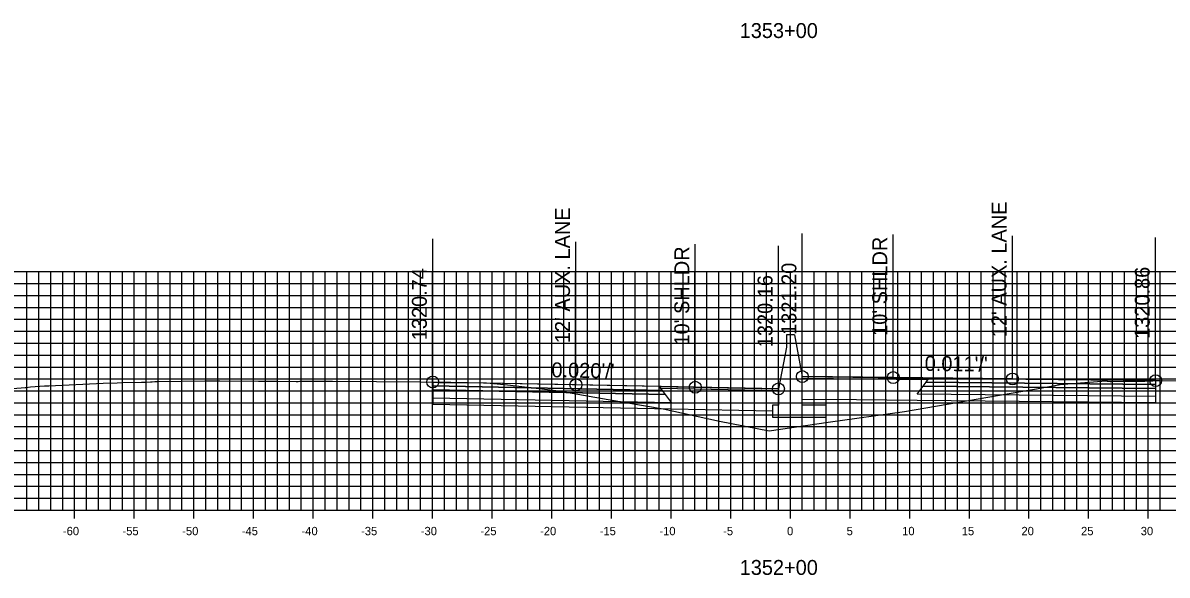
# Model space of a CAD drawing. Extents: x 674939 to 678919, y 750652 to 765176.
# Drawn here: x 678674.2 to 678770.1, y 753517.1 to 753563.4 of the extents above; entities that cross this region are included whole.
import ezdxf

# ---------------------------------------------------------------- set-up
doc = ezdxf.new("R2010")
doc.units = 0
for name, color, linetype in [('Level 10', 7, 'Continuous'), ('Level 17', 7, 'Continuous'), ('Level 18', 7, 'Continuous'), ('Level 19', 7, 'Continuous'), ('Level 20', 7, 'Continuous'), ('Level 22', 7, 'Continuous'), ('Level 23', 7, 'Continuous'), ('Level 4', 7, 'Continuous'), ('Level 8', 7, 'Continuous'), ('Level 9', 7, 'Continuous')]:
    doc.layers.add(name, color=color, linetype=linetype)

msp = doc.modelspace()

# ---------------------------------------------------------------- linework, layer by layer
at = {"layer": 'Level 10'}
msp.add_lwpolyline([(678671.955, 753532.626), (678674.384, 753532.833), (678674.458, 753532.842), (678674.833, 753532.882), (678676.005, 753532.974), (678676.379, 753532.987), (678680.925, 753533.184), (678682.098, 753533.235), (678682.525, 753533.247), (678684.139, 753533.275), (678684.512, 753533.284), (678684.889, 753533.311), (678685.034, 753533.318), (678685.245, 753533.333), (678685.472, 753533.344), (678689.436, 753533.379), (678690.712, 753533.39), (678693.943, 753533.368), (678695.484, 753533.358), (678697.1, 753533.35), (678697.259, 753533.344), (678697.418, 753533.356), (678698.3, 753533.374), (678700.156, 753533.366), (678707.528, 753533.302), (678708.556, 753533.294), (678708.587, 753533.294), (678708.859, 753533.291), (678709.154, 753533.262), (678709.524, 753533.246), (678710.554, 753533.258), (678710.607, 753533.266), (678711.33, 753533.247), (678712.801, 753533.212), (678713.062, 753533.236), (678714.811, 753533.06), (678719.13, 753532.554), (678723.251, 753531.836), (678727.856, 753531.039), (678732.603, 753530.025), (678736.752, 753529.212), (678741.686, 753529.937), (678748.101, 753530.833), (678759.637, 753532.819), (678761.152, 753533.073), (678761.793, 753533.128), (678765.012, 753533.392), (678765.075, 753533.363), (678765.325, 753533.35), (678765.574, 753533.327), (678766.576, 753533.359), (678767.099, 753533.372), (678767.726, 753533.362), (678768.249, 753533.361), (678768.909, 753533.394), (678769.15, 753533.409), (678769.283, 753533.417), (678769.499, 753533.428), (678773.634, 753533.349)], dxfattribs=at)
at = {"layer": 'Level 17'}
for points in [[(678738.863, 753537.249), (678738.863, 753537.249), (678738.203, 753537.249), (678738.203, 753536.215)], [(678738.863, 753537.249), (678739.533, 753533.749)], [(678738.203, 753536.215), (678737.533, 753532.715)], [(678737.533, 753532.715), (678737.533, 753531.34), (678737.033, 753531.34), (678737.033, 753530.34), (678741.533, 753530.34), (678741.533, 753531.34), (678739.533, 753531.34), (678739.533, 753533.749)]]:
    msp.add_lwpolyline(points, dxfattribs=at)
at = {"layer": 'Level 18'}
for points in [[(678769.15, 753533.409), (678757.15, 753533.547), (678747.15, 753533.662), (678739.533, 753533.749)], [(678737.533, 753532.715), (678730.556, 753532.854), (678720.556, 753533.054), (678708.556, 753533.294)]]:
    msp.add_lwpolyline(points, dxfattribs=at)
for points in [[(678750.031, 753533.468), (678739.533, 753533.592), (678739.533, 753533.749), (678750.15, 753533.627)], [(678769.15, 753533.409), (678769.15, 753533.079), (678749.9, 753533.292), (678750.15, 753533.627)], [(678708.556, 753533.294), (678708.556, 753532.964), (678727.806, 753532.579), (678727.556, 753532.914)], [(678727.556, 753532.914), (678737.533, 753532.715), (678737.537, 753532.557), (678727.675, 753532.754)]]:
    msp.add_lwpolyline(points, close=True, dxfattribs=at)
at = {"layer": 'Level 19'}
for points in [[(678708.556, 753532.964), (678708.556, 753532.634), (678728.056, 753532.244), (678727.806, 753532.579)], [(678769.15, 753532.749), (678769.15, 753532.089), (678749.15, 753532.287), (678749.65, 753532.957)], [(678769.15, 753533.079), (678769.15, 753532.749), (678749.65, 753532.957), (678749.9, 753533.292)], [(678708.556, 753532.634), (678708.556, 753531.974), (678728.556, 753531.574), (678728.056, 753532.244)]]:
    msp.add_lwpolyline(points, close=True, dxfattribs=at)
for points in [[(678708.556, 753531.974), (678708.556, 753531.434), (678728.556, 753531.034), (678737.033, 753530.865)], [(678739.533, 753531.843), (678741.533, 753531.823)], [(678769.15, 753532.089), (678769.15, 753531.549), (678749.15, 753531.747), (678741.533, 753531.823)]]:
    msp.add_lwpolyline(points, dxfattribs=at)
at = {"layer": 'Level 20'}
for p, q in [((678638.533, 753542.551), (678838.533, 753542.551)), ((678674.533, 753522.551), (678674.533, 753542.551)), ((678675.533, 753522.551), (678675.533, 753542.551)), ((678676.533, 753522.551), (678676.533, 753542.551)), ((678677.533, 753522.551), (678677.533, 753542.551)), ((678678.533, 753522.551), (678678.533, 753542.551)), ((678679.533, 753522.551), (678679.533, 753542.551)), ((678680.533, 753522.551), (678680.533, 753542.551)), ((678681.533, 753522.551), (678681.533, 753542.551)), ((678682.533, 753522.551), (678682.533, 753542.551)), ((678683.533, 753522.551), (678683.533, 753542.551)), ((678684.533, 753522.551), (678684.533, 753542.551)), ((678685.533, 753522.551), (678685.533, 753542.551)), ((678686.533, 753522.551), (678686.533, 753542.551)), ((678687.533, 753522.551), (678687.533, 753542.551)), ((678688.533, 753522.551), (678688.533, 753542.551)), ((678689.533, 753522.551), (678689.533, 753542.551)), ((678690.533, 753522.551), (678690.533, 753542.551)), ((678691.533, 753522.551), (678691.533, 753542.551)), ((678692.533, 753522.551), (678692.533, 753542.551)), ((678693.533, 753522.551), (678693.533, 753542.551)), ((678694.533, 753522.551), (678694.533, 753542.551)), ((678695.533, 753522.551), (678695.533, 753542.551)), ((678696.533, 753522.551), (678696.533, 753542.551)), ((678697.533, 753522.551), (678697.533, 753542.551)), ((678698.533, 753522.551), (678698.533, 753542.551)), ((678699.533, 753522.551), (678699.533, 753542.551)), ((678700.533, 753522.551), (678700.533, 753542.551)), ((678701.533, 753522.551), (678701.533, 753542.551)), ((678702.533, 753522.551), (678702.533, 753542.551)), ((678703.533, 753522.551), (678703.533, 753542.551)), ((678704.533, 753522.551), (678704.533, 753542.551)), ((678705.533, 753522.551), (678705.533, 753542.551)), ((678706.533, 753522.551), (678706.533, 753542.551)), ((678707.533, 753522.551), (678707.533, 753542.551)), ((678708.533, 753522.551), (678708.533, 753542.551)), ((678709.533, 753522.551), (678709.533, 753542.551)), ((678710.533, 753522.551), (678710.533, 753542.551)), ((678711.533, 753522.551), (678711.533, 753542.551)), ((678712.533, 753522.551), (678712.533, 753542.551)), ((678713.533, 753522.551), (678713.533, 753542.551)), ((678714.533, 753522.551), (678714.533, 753542.551)), ((678715.533, 753522.551), (678715.533, 753542.551)), ((678716.533, 753522.551), (678716.533, 753542.551)), ((678717.533, 753522.551), (678717.533, 753542.551)), ((678718.533, 753522.551), (678718.533, 753542.551)), ((678719.533, 753522.551), (678719.533, 753542.551)), ((678720.533, 753522.551), (678720.533, 753542.551)), ((678721.533, 753522.551), (678721.533, 753542.551)), ((678722.533, 753522.551), (678722.533, 753542.551)), ((678723.533, 753522.551), (678723.533, 753542.551)), ((678724.533, 753522.551), (678724.533, 753542.551)), ((678725.533, 753522.551), (678725.533, 753542.551)), ((678726.533, 753522.551), (678726.533, 753542.551)), ((678727.533, 753522.551), (678727.533, 753542.551)), ((678728.533, 753522.551), (678728.533, 753542.551)), ((678729.533, 753522.551), (678729.533, 753542.551)), ((678730.533, 753522.551), (678730.533, 753542.551)), ((678731.533, 753522.551), (678731.533, 753542.551)), ((678732.533, 753522.551), (678732.533, 753542.551)), ((678733.533, 753522.551), (678733.533, 753542.551)), ((678734.533, 753522.551), (678734.533, 753542.551)), ((678735.533, 753522.551), (678735.533, 753542.551)), ((678736.533, 753522.551), (678736.533, 753542.551)), ((678737.533, 753522.551), (678737.533, 753542.551)), ((678738.533, 753522.551), (678738.533, 753542.551)), ((678739.533, 753522.551), (678739.533, 753542.551)), ((678740.533, 753522.551), (678740.533, 753542.551)), ((678741.533, 753522.551), (678741.533, 753542.551)), ((678742.533, 753522.551), (678742.533, 753542.551)), ((678743.533, 753522.551), (678743.533, 753542.551)), ((678744.533, 753522.551), (678744.533, 753542.551)), ((678745.533, 753522.551), (678745.533, 753542.551)), ((678746.533, 753522.551), (678746.533, 753542.551)), ((678747.533, 753522.551), (678747.533, 753542.551)), ((678748.533, 753522.551), (678748.533, 753542.551)), ((678749.533, 753522.551), (678749.533, 753542.551)), ((678750.533, 753522.551), (678750.533, 753542.551)), ((678751.533, 753522.551), (678751.533, 753542.551)), ((678752.533, 753522.551), (678752.533, 753542.551)), ((678753.533, 753522.551), (678753.533, 753542.551)), ((678754.533, 753522.551), (678754.533, 753542.551)), ((678755.533, 753522.551), (678755.533, 753542.551)), ((678756.533, 753522.551), (678756.533, 753542.551)), ((678757.533, 753522.551), (678757.533, 753542.551)), ((678758.533, 753522.551), (678758.533, 753542.551)), ((678759.533, 753522.551), (678759.533, 753542.551)), ((678760.533, 753522.551), (678760.533, 753542.551)), ((678761.533, 753522.551), (678761.533, 753542.551)), ((678762.533, 753522.551), (678762.533, 753542.551)), ((678763.533, 753522.551), (678763.533, 753542.551)), ((678764.533, 753522.551), (678764.533, 753542.551)), ((678765.533, 753522.551), (678765.533, 753542.551)), ((678766.533, 753522.551), (678766.533, 753542.551)), ((678767.533, 753522.551), (678767.533, 753542.551)), ((678768.533, 753522.551), (678768.533, 753542.551)), ((678769.533, 753522.551), (678769.533, 753542.551)), ((678638.533, 753541.551), (678838.533, 753541.551)), ((678638.533, 753540.551), (678838.533, 753540.551)), ((678638.533, 753539.551), (678838.533, 753539.551)), ((678638.533, 753538.551), (678838.533, 753538.551)), ((678638.533, 753537.551), (678838.533, 753537.551)), ((678638.533, 753536.551), (678838.533, 753536.551)), ((678638.533, 753535.551), (678838.533, 753535.551)), ((678638.533, 753534.551), (678838.533, 753534.551)), ((678638.533, 753533.551), (678838.533, 753533.551)), ((678638.533, 753532.551), (678838.533, 753532.551)), ((678638.533, 753531.551), (678838.533, 753531.551)), ((678638.533, 753530.551), (678838.533, 753530.551)), ((678638.533, 753529.551), (678838.533, 753529.551)), ((678638.533, 753528.551), (678838.533, 753528.551)), ((678638.533, 753527.551), (678838.533, 753527.551)), ((678638.533, 753526.551), (678838.533, 753526.551)), ((678638.533, 753525.551), (678838.533, 753525.551)), ((678638.533, 753524.551), (678838.533, 753524.551)), ((678638.533, 753523.551), (678838.533, 753523.551)), ((678638.533, 753522.551), (678838.533, 753522.551))]:
    msp.add_line(p, q, dxfattribs=at)
at = {"layer": 'Level 23'}
for p, q in [((678708.556, 753533.294), (678708.556, 753545.294)), ((678739.533, 753533.749), (678739.533, 753545.749)), ((678747.15, 753533.662), (678747.15, 753545.662)), ((678757.15, 753533.547), (678757.15, 753545.547)), ((678769.15, 753533.409), (678769.15, 753545.409)), ((678720.556, 753533.054), (678720.556, 753545.054)), ((678730.556, 753532.854), (678730.556, 753544.854)), ((678737.533, 753532.715), (678737.533, 753544.715))]:
    msp.add_line(p, q, dxfattribs=at)
at = {"layer": 'Level 4'}
for centre in [(678708.556, 753533.294), (678739.533, 753533.749), (678747.15, 753533.662), (678757.15, 753533.547), (678769.15, 753533.409), (678720.556, 753533.054), (678730.556, 753532.854), (678737.533, 753532.715)]:
    msp.add_circle(centre, 0.5, dxfattribs=at)
at = {"layer": 'Level 8'}
for p, q in [((678678.533, 753521.851), (678678.533, 753523.251)), ((678683.533, 753521.851), (678683.533, 753523.251)), ((678688.533, 753521.851), (678688.533, 753523.251)), ((678693.533, 753521.851), (678693.533, 753523.251)), ((678698.533, 753521.851), (678698.533, 753523.251)), ((678703.533, 753521.851), (678703.533, 753523.251)), ((678708.533, 753521.851), (678708.533, 753523.251)), ((678713.533, 753521.851), (678713.533, 753523.251)), ((678718.533, 753521.851), (678718.533, 753523.251)), ((678723.533, 753521.851), (678723.533, 753523.251)), ((678728.533, 753521.851), (678728.533, 753523.251)), ((678733.533, 753521.851), (678733.533, 753523.251)), ((678738.533, 753521.851), (678738.533, 753523.251)), ((678743.533, 753521.851), (678743.533, 753523.251)), ((678748.533, 753521.851), (678748.533, 753523.251)), ((678753.533, 753521.851), (678753.533, 753523.251)), ((678758.533, 753521.851), (678758.533, 753523.251)), ((678763.533, 753521.851), (678763.533, 753523.251)), ((678768.533, 753521.851), (678768.533, 753523.251)), ((678638.533, 753522.551), (678838.533, 753522.551))]:
    msp.add_line(p, q, dxfattribs=at)

# ---------------------------------------------------------------- texts
at = {"layer": 'Level 22'}
for s, rotation, p in [("0.020'/'", 358.85424, (678718.495, 753533.696)), ("0.011'/'", 359.34136, (678749.786, 753534.232))]:
    msp.add_text(s, height=1.25, rotation=rotation, dxfattribs=at).set_placement(p)
at = {"layer": 'Level 23'}
for s, p in [("12' AUX. LANE", (678756.65, 753537.047)), ("12' AUX. LANE", (678720.056, 753536.554)), ("10' SHLDR", (678746.65, 753537.162)), ("10' SHLDR", (678730.056, 753536.354)), ('1321.20', (678739.033, 753537.249)), ('1320.74', (678708.056, 753536.794)), ('1320.86', (678768.65, 753536.909)), ('1320.16', (678737.033, 753536.215))]:
    msp.add_text(s, height=1.25, rotation=90, dxfattribs=at).set_placement(p)
at = {"layer": 'Level 9'}
for s, height, p in [('1353+00', 1.25, (678734.281, 753562.126)), ('-60', 0.7, (678677.552, 753520.451)), ('-55', 0.7, (678682.546, 753520.451)), ('-50', 0.7, (678687.552, 753520.451)), ('-45', 0.7, (678692.546, 753520.451)), ('-40', 0.7, (678697.552, 753520.451)), ('-35', 0.7, (678702.546, 753520.451)), ('-30', 0.7, (678707.552, 753520.451)), ('-25', 0.7, (678712.546, 753520.451)), ('-20', 0.7, (678717.552, 753520.451)), ('-15', 0.7, (678722.546, 753520.451)), ('-10', 0.7, (678727.552, 753520.451)), ('-5', 0.7, (678732.896, 753520.451)), ('0', 0.7, (678738.252, 753520.451)), ('5', 0.7, (678743.246, 753520.451)), ('10', 0.7, (678747.902, 753520.451)), ('15', 0.7, (678752.896, 753520.451)), ('20', 0.7, (678757.902, 753520.451)), ('25', 0.7, (678762.896, 753520.451)), ('30', 0.7, (678767.902, 753520.451)), ('1352+00', 1.25, (678734.281, 753517.126))]:
    msp.add_text(s, height=height, dxfattribs=at).set_placement(p)

doc.saveas('drawing.dxf')
